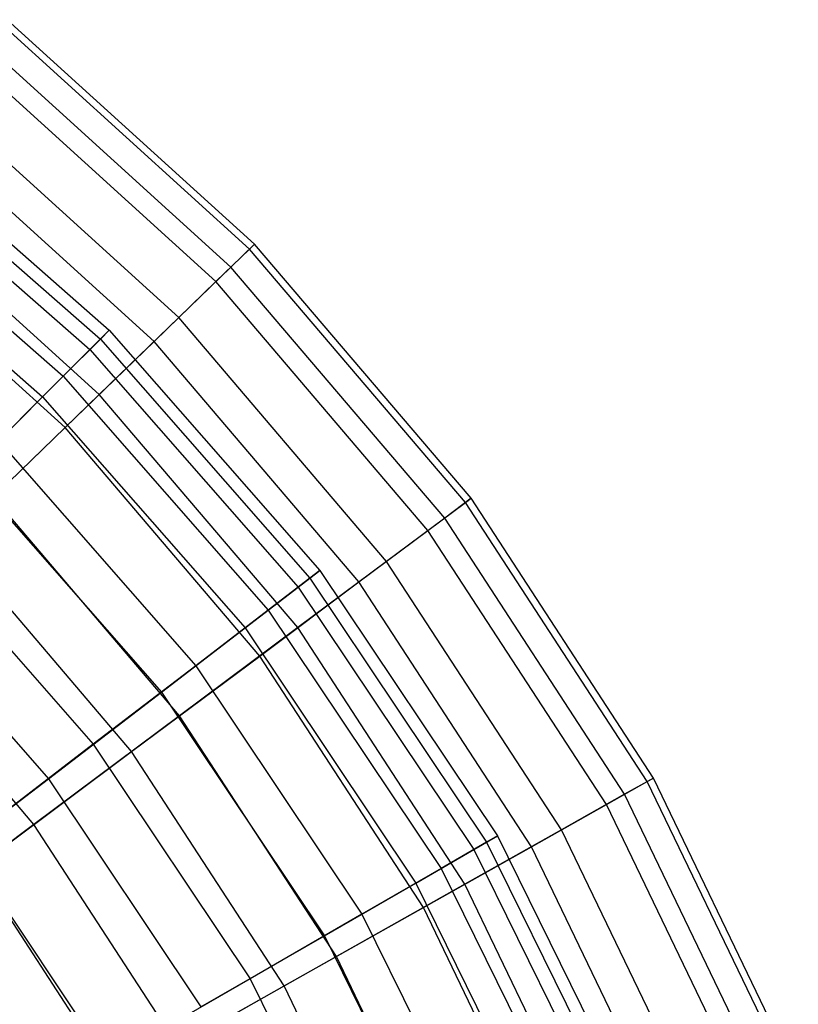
# Model space of a CAD drawing. Extents: x 0.2 to 40.1, y -6.7 to 6.7.
# Tile 516 of 516: x 39.174 to 39.879, y 4.362 to 5.254. Entities that reach past the tile are written whole.
import ezdxf

# ---------------------------------------------------------------- set-up
doc = ezdxf.new("R2010")
doc.units = 0
doc.header["$MEASUREMENT"] = 0
doc.layers.get('0').update_dxf_attribs({"color": 13, "linetype": 'CONTINUOUS'})

# ---------------------------------------------------------------- blocks, each defined once
blk = doc.blocks.new('GRUPUJ_1')
at = {"color": 0}
for p, q in [((39.18077, 11.71004, 14.76231), (38.95687, 11.91338, 14.76231)), ((39.18077, 11.71004, 14.76231), (38.95687, 11.91338, 14.76231)), ((39.17621, 11.70563, 14.46982), (38.95291, 11.90842, 14.46982)), ((39.17621, 11.70563, 14.46982), (38.95291, 11.90842, 14.46982)), ((39.15931, 11.68927, 15.05334), (38.93825, 11.89003, 15.05334)), ((39.15931, 11.68927, 15.05334), (38.93825, 11.89003, 15.05334)), ((39.14571, 11.6761, 14.18036), (38.92645, 11.87523, 14.18036)), ((39.14571, 11.6761, 14.18036), (38.92645, 11.87523, 14.18036)), ((39.11219, 11.64363, 15.33845), (38.89735, 11.83874, 15.33845)), ((39.11219, 11.64363, 15.33845), (38.89735, 11.83874, 15.33845)), ((38.83169, 11.82275, 14.61109), (39.04921, 11.63199, 14.61109)), ((38.83169, 11.82275, 14.61109), (39.04921, 11.63199, 14.61109)), ((38.82472, 11.81366, 14.90107), (39.04111, 11.62389, 14.90107)), ((38.82472, 11.81366, 14.90107), (39.04111, 11.62389, 14.90107)), ((39.08975, 11.6219, 13.89837), (38.87787, 11.81432, 13.89837)), ((39.08975, 11.6219, 13.89837), (38.87787, 11.81432, 13.89837)), ((38.8166, 11.80308, 14.32195), (39.03168, 11.61446, 14.32195)), ((38.8166, 11.80308, 14.32195), (39.03168, 11.61446, 14.32195)), ((38.79579, 11.77595, 15.18736), (39.0075, 11.59028, 15.18736)), ((38.79579, 11.77595, 15.18736), (39.0075, 11.59028, 15.18736)), ((39.0401, 11.57382, 15.61326), (38.83478, 11.76029, 15.61326)), ((39.0401, 11.57382, 15.61326), (38.83478, 11.76029, 15.61326)), ((38.77968, 11.75496, 14.03815), (38.98879, 11.57157, 14.03815)), ((38.77968, 11.75496, 14.03815), (38.98879, 11.57157, 14.03815)), ((39.00918, 11.54387, 13.62816), (38.80794, 11.72663, 13.62816)), ((39.00918, 11.54387, 13.62816), (38.80794, 11.72663, 13.62816)), ((39.14571, 11.6761, 14.18036), (39.17621, 11.70563, 14.46982)), ((39.14571, 11.6761, 14.18036), (39.17621, 11.70563, 14.46982)), ((39.18077, 11.71004, 14.76231), (39.15931, 11.68927, 15.05334)), ((39.18077, 11.71004, 14.76231), (39.15931, 11.68927, 15.05334)), ((39.17621, 11.70563, 14.46982), (39.18077, 11.71004, 14.76231)), ((39.17621, 11.70563, 14.46982), (39.18077, 11.71004, 14.76231)), ((39.37174, 11.47595, 14.46982), (39.17621, 11.70563, 14.46982)), ((39.37174, 11.47595, 14.46982), (39.17621, 11.70563, 14.46982)), ((39.37682, 11.47975, 14.76231), (39.18077, 11.71004, 14.76231)), ((39.37682, 11.47975, 14.76231), (39.18077, 11.71004, 14.76231)), ((39.15931, 11.68927, 15.05334), (39.11219, 11.64363, 15.33845)), ((39.15931, 11.68927, 15.05334), (39.11219, 11.64363, 15.33845)), ((39.35289, 11.46189, 15.05334), (39.15931, 11.68927, 15.05334)), ((39.35289, 11.46189, 15.05334), (39.15931, 11.68927, 15.05334)), ((39.08975, 11.6219, 13.89837), (39.14571, 11.6761, 14.18036)), ((39.08975, 11.6219, 13.89837), (39.14571, 11.6761, 14.18036)), ((39.33772, 11.45056, 14.18036), (39.14571, 11.6761, 14.18036)), ((39.33772, 11.45056, 14.18036), (39.14571, 11.6761, 14.18036)), ((39.11219, 11.64363, 15.33845), (39.0401, 11.57382, 15.61326)), ((39.11219, 11.64363, 15.33845), (39.0401, 11.57382, 15.61326)), ((39.30031, 11.42265, 15.33845), (39.11219, 11.64363, 15.33845)), ((39.30031, 11.42265, 15.33845), (39.11219, 11.64363, 15.33845)), ((39.04111, 11.62389, 14.90107), (39.0075, 11.59028, 15.18736)), ((39.04111, 11.62389, 14.90107), (39.0075, 11.59028, 15.18736)), ((39.03168, 11.61446, 14.32195), (39.04921, 11.63199, 14.61109)), ((39.03168, 11.61446, 14.32195), (39.04921, 11.63199, 14.61109)), ((39.04921, 11.63199, 14.61109), (39.04111, 11.62389, 14.90107)), ((39.04921, 11.63199, 14.61109), (39.04111, 11.62389, 14.90107)), ((39.04111, 11.62389, 14.90107), (39.23088, 11.4075, 14.90107)), ((39.04111, 11.62389, 14.90107), (39.23088, 11.4075, 14.90107)), ((39.04921, 11.63199, 14.61109), (39.23997, 11.41447, 14.61109)), ((39.04921, 11.63199, 14.61109), (39.23997, 11.41447, 14.61109)), ((38.98879, 11.57157, 14.03815), (39.03168, 11.61446, 14.32195)), ((38.98879, 11.57157, 14.03815), (39.03168, 11.61446, 14.32195)), ((39.00918, 11.54387, 13.62816), (39.08975, 11.6219, 13.89837)), ((39.00918, 11.54387, 13.62816), (39.08975, 11.6219, 13.89837)), ((39.03168, 11.61446, 14.32195), (39.2203, 11.39938, 14.32195)), ((39.03168, 11.61446, 14.32195), (39.2203, 11.39938, 14.32195)), ((39.27528, 11.40396, 13.89837), (39.08975, 11.6219, 13.89837)), ((39.27528, 11.40396, 13.89837), (39.08975, 11.6219, 13.89837)), ((39.0075, 11.59028, 15.18736), (38.94892, 11.5317, 15.46549)), ((39.0075, 11.59028, 15.18736), (38.94892, 11.5317, 15.46549)), ((39.0075, 11.59028, 15.18736), (39.19318, 11.37857, 15.18736)), ((39.0075, 11.59028, 15.18736), (39.19318, 11.37857, 15.18736)), ((38.92122, 11.504, 13.76413), (38.98879, 11.57157, 14.03815)), ((38.92122, 11.504, 13.76413), (38.98879, 11.57157, 14.03815)), ((39.0401, 11.57382, 15.61326), (38.94417, 11.48092, 15.87356)), ((39.0401, 11.57382, 15.61326), (38.94417, 11.48092, 15.87356)), ((38.98879, 11.57157, 14.03815), (39.17218, 11.36246, 14.03815)), ((38.98879, 11.57157, 14.03815), (39.17218, 11.36246, 14.03815)), ((39.2199, 11.36263, 15.61326), (39.0401, 11.57382, 15.61326)), ((39.2199, 11.36263, 15.61326), (39.0401, 11.57382, 15.61326)), ((38.90523, 11.4432, 13.3739), (39.00918, 11.54387, 13.62816)), ((38.90523, 11.4432, 13.3739), (39.00918, 11.54387, 13.62816)), ((39.18539, 11.33688, 13.62816), (39.00918, 11.54387, 13.62816)), ((39.18539, 11.33688, 13.62816), (39.00918, 11.54387, 13.62816)), ((38.94892, 11.5317, 15.46549), (39.12745, 11.32813, 15.46549)), ((38.94892, 11.5317, 15.46549), (39.12745, 11.32813, 15.46549)), ((38.92122, 11.504, 13.76413), (39.09636, 11.30428, 13.76413)), ((38.92122, 11.504, 13.76413), (39.09636, 11.30428, 13.76413)), ((39.11287, 11.28275, 15.87356), (38.94417, 11.48092, 15.87356)), ((39.11287, 11.28275, 15.87356), (38.94417, 11.48092, 15.87356)), ((39.33772, 11.45056, 14.18036), (39.37174, 11.47595, 14.46982)), ((39.33772, 11.45056, 14.18036), (39.37174, 11.47595, 14.46982)), ((39.37682, 11.47975, 14.76231), (39.35289, 11.46189, 15.05334)), ((39.37682, 11.47975, 14.76231), (39.35289, 11.46189, 15.05334)), ((39.37174, 11.47595, 14.46982), (39.37682, 11.47975, 14.76231)), ((39.37174, 11.47595, 14.46982), (39.37682, 11.47975, 14.76231)), ((39.53629, 11.22315, 14.46982), (39.37174, 11.47595, 14.46982)), ((39.53629, 11.22315, 14.46982), (39.37174, 11.47595, 14.46982)), ((39.54182, 11.22627, 14.76231), (39.37682, 11.47975, 14.76231)), ((39.54182, 11.22627, 14.76231), (39.37682, 11.47975, 14.76231)), ((39.35289, 11.46189, 15.05334), (39.30031, 11.42265, 15.33845)), ((39.35289, 11.46189, 15.05334), (39.30031, 11.42265, 15.33845)), ((39.5158, 11.21161, 15.05334), (39.35289, 11.46189, 15.05334)), ((39.5158, 11.21161, 15.05334), (39.35289, 11.46189, 15.05334)), ((38.86627, 11.44905, 15.73111), (39.03471, 11.25697, 15.73111)), ((38.86627, 11.44905, 15.73111), (39.03471, 11.25697, 15.73111)), ((39.27528, 11.40396, 13.89837), (39.33772, 11.45056, 14.18036)), ((39.27528, 11.40396, 13.89837), (39.33772, 11.45056, 14.18036)), ((39.4993, 11.20232, 14.18036), (39.33772, 11.45056, 14.18036)), ((39.4993, 11.20232, 14.18036), (39.33772, 11.45056, 14.18036)), ((39.06942, 11.25033, 13.3739), (38.90523, 11.4432, 13.3739)), ((39.06942, 11.25033, 13.3739), (38.90523, 11.4432, 13.3739)), ((39.30031, 11.42265, 15.33845), (39.2199, 11.36263, 15.61326)), ((39.30031, 11.42265, 15.33845), (39.2199, 11.36263, 15.61326)), ((39.45864, 11.17942, 15.33845), (39.30031, 11.42265, 15.33845)), ((39.45864, 11.17942, 15.33845), (39.30031, 11.42265, 15.33845)), ((38.83001, 11.41279, 13.50417), (38.99403, 11.22576, 13.50417)), ((38.83001, 11.41279, 13.50417), (38.99403, 11.22576, 13.50417)), ((39.2203, 11.39938, 14.32195), (39.23997, 11.41447, 14.61109)), ((39.2203, 11.39938, 14.32195), (39.23997, 11.41447, 14.61109)), ((39.23997, 11.41447, 14.61109), (39.23088, 11.4075, 14.90107)), ((39.23997, 11.41447, 14.61109), (39.23088, 11.4075, 14.90107)), ((39.23997, 11.41447, 14.61109), (39.4007, 11.17392, 14.61109)), ((39.23997, 11.41447, 14.61109), (39.4007, 11.17392, 14.61109)), ((39.18539, 11.33688, 13.62816), (39.27528, 11.40396, 13.89837)), ((39.18539, 11.33688, 13.62816), (39.27528, 11.40396, 13.89837)), ((39.23088, 11.4075, 14.90107), (39.19318, 11.37857, 15.18736)), ((39.23088, 11.4075, 14.90107), (39.19318, 11.37857, 15.18736)), ((39.23088, 11.4075, 14.90107), (39.39078, 11.16819, 14.90107)), ((39.23088, 11.4075, 14.90107), (39.39078, 11.16819, 14.90107)), ((39.43142, 11.16409, 13.89837), (39.27528, 11.40396, 13.89837)), ((39.43142, 11.16409, 13.89837), (39.27528, 11.40396, 13.89837)), ((39.17218, 11.36246, 14.03815), (39.2203, 11.39938, 14.32195)), ((39.17218, 11.36246, 14.03815), (39.2203, 11.39938, 14.32195)), ((39.2203, 11.39938, 14.32195), (39.37923, 11.16152, 14.32195)), ((39.2203, 11.39938, 14.32195), (39.37923, 11.16152, 14.32195)), ((39.19318, 11.37857, 15.18736), (39.12745, 11.32813, 15.46549)), ((39.19318, 11.37857, 15.18736), (39.12745, 11.32813, 15.46549)), ((39.19318, 11.37857, 15.18736), (39.34962, 11.14443, 15.18736)), ((39.19318, 11.37857, 15.18736), (39.34962, 11.14443, 15.18736)), ((38.98088, 11.18425, 16.11536), (38.82586, 11.36634, 16.11536)), ((38.98088, 11.18425, 16.11536), (38.82586, 11.36634, 16.11536)), ((39.09636, 11.30428, 13.76413), (39.17218, 11.36246, 14.03815)), ((39.09636, 11.30428, 13.76413), (39.17218, 11.36246, 14.03815)), ((39.2199, 11.36263, 15.61326), (39.11287, 11.28275, 15.87356)), ((39.2199, 11.36263, 15.61326), (39.11287, 11.28275, 15.87356)), ((39.17218, 11.36246, 14.03815), (39.32671, 11.1312, 14.03815)), ((39.17218, 11.36246, 14.03815), (39.32671, 11.1312, 14.03815)), ((39.3712, 11.13018, 15.61326), (39.2199, 11.36263, 15.61326)), ((39.3712, 11.13018, 15.61326), (39.2199, 11.36263, 15.61326)), ((39.06942, 11.25033, 13.3739), (39.18539, 11.33688, 13.62816)), ((39.06942, 11.25033, 13.3739), (39.18539, 11.33688, 13.62816)), ((39.33369, 11.10905, 13.62816), (39.18539, 11.33688, 13.62816)), ((39.33369, 11.10905, 13.62816), (39.18539, 11.33688, 13.62816)), ((39.12745, 11.32813, 15.46549), (39.03471, 11.25697, 15.73111)), ((39.12745, 11.32813, 15.46549), (39.03471, 11.25697, 15.73111)), ((39.12745, 11.32813, 15.46549), (39.27787, 11.103, 15.46549)), ((39.12745, 11.32813, 15.46549), (39.27787, 11.103, 15.46549)), ((38.99403, 11.22576, 13.50417), (39.09636, 11.30428, 13.76413)), ((38.99403, 11.22576, 13.50417), (39.09636, 11.30428, 13.76413)), ((39.09636, 11.30428, 13.76413), (39.24394, 11.08341, 13.76413)), ((39.09636, 11.30428, 13.76413), (39.24394, 11.08341, 13.76413)), ((39.11287, 11.28275, 15.87356), (38.98088, 11.18425, 16.11536)), ((39.11287, 11.28275, 15.87356), (38.98088, 11.18425, 16.11536)), ((39.25484, 11.06465, 15.87356), (39.11287, 11.28275, 15.87356)), ((39.25484, 11.06465, 15.87356), (39.11287, 11.28275, 15.87356)), ((39.03471, 11.25697, 15.73111), (38.91643, 11.16621, 15.98009)), ((39.03471, 11.25697, 15.73111), (38.91643, 11.16621, 15.98009)), ((38.92915, 11.14564, 13.13947), (39.06942, 11.25033, 13.3739)), ((38.92915, 11.14564, 13.13947), (39.06942, 11.25033, 13.3739)), ((39.03471, 11.25697, 15.73111), (39.17665, 11.04456, 15.73111)), ((39.03471, 11.25697, 15.73111), (39.17665, 11.04456, 15.73111)), ((39.2076, 11.03804, 13.3739), (39.06942, 11.25033, 13.3739)), ((39.2076, 11.03804, 13.3739), (39.06942, 11.25033, 13.3739)), ((38.86678, 11.12812, 13.26232), (38.99403, 11.22576, 13.50417)), ((38.86678, 11.12812, 13.26232), (38.99403, 11.22576, 13.50417)), ((38.99403, 11.22576, 13.50417), (39.13224, 11.01892, 13.50417)), ((38.99403, 11.22576, 13.50417), (39.13224, 11.01892, 13.50417)), ((39.4993, 11.20232, 14.18036), (39.53629, 11.22315, 14.46982)), ((39.4993, 11.20232, 14.18036), (39.53629, 11.22315, 14.46982)), ((39.54182, 11.22627, 14.76231), (39.5158, 11.21161, 15.05334)), ((39.54182, 11.22627, 14.76231), (39.5158, 11.21161, 15.05334)), ((39.53629, 11.22315, 14.46982), (39.54182, 11.22627, 14.76231)), ((39.53629, 11.22315, 14.46982), (39.54182, 11.22627, 14.76231)), ((39.66717, 10.95139, 14.46982), (39.53629, 11.22315, 14.46982)), ((39.66717, 10.95139, 14.46982), (39.53629, 11.22315, 14.46982)), ((39.67305, 10.95377, 14.76231), (39.54182, 11.22627, 14.76231)), ((39.67305, 10.95377, 14.76231), (39.54182, 11.22627, 14.76231)), ((39.5158, 11.21161, 15.05334), (39.45864, 11.17942, 15.33845)), ((39.5158, 11.21161, 15.05334), (39.45864, 11.17942, 15.33845)), ((39.64537, 10.94256, 15.05334), (39.5158, 11.21161, 15.05334)), ((39.64537, 10.94256, 15.05334), (39.5158, 11.21161, 15.05334)), ((39.43142, 11.16409, 13.89837), (39.4993, 11.20232, 14.18036)), ((39.43142, 11.16409, 13.89837), (39.4993, 11.20232, 14.18036)), ((39.62782, 10.93546, 14.18036), (39.4993, 11.20232, 14.18036)), ((39.62782, 10.93546, 14.18036), (39.4993, 11.20232, 14.18036)), ((38.98088, 11.18425, 16.11536), (38.82595, 11.06862, 16.33494)), ((38.98088, 11.18425, 16.11536), (38.82595, 11.06862, 16.33494)), ((39.11134, 10.98383, 16.11536), (38.98088, 11.18425, 16.11536)), ((39.11134, 10.98383, 16.11536), (38.98088, 11.18425, 16.11536)), ((39.45864, 11.17942, 15.33845), (39.3712, 11.13018, 15.61326)), ((39.45864, 11.17942, 15.33845), (39.3712, 11.13018, 15.61326)), ((39.58456, 10.91794, 15.33845), (39.45864, 11.17942, 15.33845)), ((39.58456, 10.91794, 15.33845), (39.45864, 11.17942, 15.33845)), ((39.37923, 11.16152, 14.32195), (39.4007, 11.17392, 14.61109)), ((39.37923, 11.16152, 14.32195), (39.4007, 11.17392, 14.61109)), ((39.4007, 11.17392, 14.61109), (39.39078, 11.16819, 14.90107)), ((39.4007, 11.17392, 14.61109), (39.39078, 11.16819, 14.90107)), ((39.4007, 11.17392, 14.61109), (39.52866, 10.91444, 14.61109)), ((39.4007, 11.17392, 14.61109), (39.52866, 10.91444, 14.61109)), ((38.91643, 11.16621, 15.98009), (39.04753, 10.97001, 15.98009)), ((38.91643, 11.16621, 15.98009), (39.04753, 10.97001, 15.98009)), ((39.32671, 11.1312, 14.03815), (39.37923, 11.16152, 14.32195)), ((39.32671, 11.1312, 14.03815), (39.37923, 11.16152, 14.32195)), ((39.33369, 11.10905, 13.62816), (39.43142, 11.16409, 13.89837)), ((39.33369, 11.10905, 13.62816), (39.43142, 11.16409, 13.89837)), ((39.39078, 11.16819, 14.90107), (39.34962, 11.14443, 15.18736)), ((39.39078, 11.16819, 14.90107), (39.34962, 11.14443, 15.18736)), ((39.37923, 11.16152, 14.32195), (39.50576, 10.90495, 14.32195)), ((39.37923, 11.16152, 14.32195), (39.50576, 10.90495, 14.32195)), ((39.39078, 11.16819, 14.90107), (39.51808, 10.91006, 14.90107)), ((39.39078, 11.16819, 14.90107), (39.51808, 10.91006, 14.90107)), ((39.55561, 10.90622, 13.89837), (39.43142, 11.16409, 13.89837)), ((39.55561, 10.90622, 13.89837), (39.43142, 11.16409, 13.89837)), ((39.0551, 10.95215, 13.13947), (38.92915, 11.14564, 13.13947)), ((39.0551, 10.95215, 13.13947), (38.92915, 11.14564, 13.13947)), ((39.34962, 11.14443, 15.18736), (39.27787, 11.103, 15.46549)), ((39.34962, 11.14443, 15.18736), (39.27787, 11.103, 15.46549)), ((39.34962, 11.14443, 15.18736), (39.47417, 10.89187, 15.18736)), ((39.34962, 11.14443, 15.18736), (39.47417, 10.89187, 15.18736)), ((39.24394, 11.08341, 13.76413), (39.32671, 11.1312, 14.03815)), ((39.24394, 11.08341, 13.76413), (39.32671, 11.1312, 14.03815)), ((39.3712, 11.13018, 15.61326), (39.25484, 11.06465, 15.87356)), ((39.3712, 11.13018, 15.61326), (39.25484, 11.06465, 15.87356)), ((39.32671, 11.1312, 14.03815), (39.44972, 10.88174, 14.03815)), ((39.32671, 11.1312, 14.03815), (39.44972, 10.88174, 14.03815)), ((39.49154, 10.88029, 15.61326), (39.3712, 11.13018, 15.61326)), ((39.49154, 10.88029, 15.61326), (39.3712, 11.13018, 15.61326)), ((39.2076, 11.03804, 13.3739), (39.33369, 11.10905, 13.62816)), ((39.2076, 11.03804, 13.3739), (39.33369, 11.10905, 13.62816)), ((39.45164, 10.86413, 13.62816), (39.33369, 11.10905, 13.62816)), ((39.45164, 10.86413, 13.62816), (39.33369, 11.10905, 13.62816)), ((39.27787, 11.103, 15.46549), (39.17665, 11.04456, 15.73111)), ((39.27787, 11.103, 15.46549), (39.17665, 11.04456, 15.73111)), ((39.27787, 11.103, 15.46549), (39.39763, 10.86016, 15.46549)), ((39.27787, 11.103, 15.46549), (39.39763, 10.86016, 15.46549)), ((39.13224, 11.01892, 13.50417), (39.24394, 11.08341, 13.76413)), ((39.13224, 11.01892, 13.50417), (39.24394, 11.08341, 13.76413)), ((39.24394, 11.08341, 13.76413), (39.36143, 10.84517, 13.76413)), ((39.24394, 11.08341, 13.76413), (39.36143, 10.84517, 13.76413)), ((39.25484, 11.06465, 15.87356), (39.11134, 10.98383, 16.11536)), ((39.25484, 11.06465, 15.87356), (39.11134, 10.98383, 16.11536)), ((39.36776, 10.83017, 15.87356), (39.25484, 11.06465, 15.87356)), ((39.36776, 10.83017, 15.87356), (39.25484, 11.06465, 15.87356)), ((39.17665, 11.04456, 15.73111), (39.04753, 10.97001, 15.98009)), ((39.17665, 11.04456, 15.73111), (39.04753, 10.97001, 15.98009)), ((39.17665, 11.04456, 15.73111), (39.28964, 10.81543, 15.73111)), ((39.17665, 11.04456, 15.73111), (39.28964, 10.81543, 15.73111)), ((39.0551, 10.95215, 13.13947), (39.2076, 11.03804, 13.3739)), ((39.0551, 10.95215, 13.13947), (39.2076, 11.03804, 13.3739)), ((39.31751, 10.80983, 13.3739), (39.2076, 11.03804, 13.3739)), ((39.31751, 10.80983, 13.3739), (39.2076, 11.03804, 13.3739))]:
    blk.add_line(p, q, dxfattribs=at)

msp = doc.modelspace()

# ---------------------------------------------------------------- block references
at = {"color": 0}
msp.add_blockref('GRUPUJ_1', (0.20617, -6.65964, 0.51186), dxfattribs=at)

doc.saveas('drawing.dxf')
